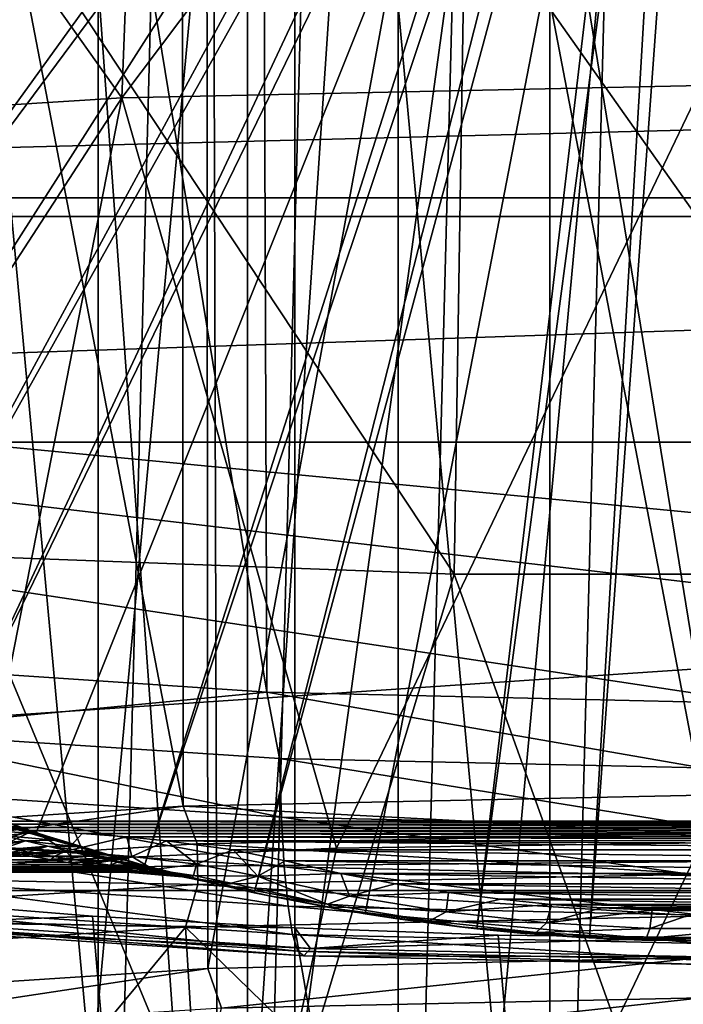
# Model space of a CAD drawing. Header units: metres. Extents: x -109 to 109, y -78 to 121.
# Tile 665 of 1056: x -3.05 to -0.08, y -41.26 to -36.85. Entities that reach past the tile are written whole.
import ezdxf

# ---------------------------------------------------------------- set-up
doc = ezdxf.new("R2010")
doc.units = ezdxf.units.M
doc.layers.add('solid_508554_SW0001', color=7, linetype='CONTINUOUS')

msp = doc.modelspace()

# ---------------------------------------------------------------- linework, layer by layer
at = {"layer": 'solid_508554_SW0001'}
for points in [[(-1.358928, -46.003155, -81.150002), (-1.358928, -20.145596, -81.150002), (-0.680315, -20.092188, -81.150002)], [(-0.680315, -46.056561, -81.150002), (-1.358928, -46.003155, -81.150002), (-0.680315, -20.092188, -81.150002)], [(-0.680315, -46.056561, -81.150002), (-0.680315, -20.092188, -81.150002), (0, -20.074373, -81.150002)], [(0, -46.074375, -81.150002), (-0.680315, -46.056561, -81.150002), (0, -20.074373, -81.150002)], [(-2.033545, -45.914337, -81.150002), (-2.033545, -20.234411, -81.150002), (-1.358928, -20.145596, -81.150002)], [(-1.358928, -46.003155, -81.150002), (-2.033545, -45.914337, -81.150002), (-1.358928, -20.145596, -81.150002)], [(-2.702876, -45.790287, -81.150002), (-2.702876, -20.358459, -81.150002), (-2.033545, -20.234411, -81.150002)], [(-2.033545, -45.914337, -81.150002), (-2.702876, -45.790287, -81.150002), (-2.033545, -20.234411, -81.150002)], [(-3.364592, -45.631424, -81.150002), (-3.364592, -20.517324, -81.150002), (-2.702876, -20.358459, -81.150002)], [(-2.702876, -45.790287, -81.150002), (-3.364592, -45.631424, -81.150002), (-2.702876, -20.358459, -81.150002)], [(-1.94756, -39.861008, -1.973082), (-1.992561, -27.660873, -9.594191), (-3.969077, -27.527006, -9.362324)], [(-3.879439, -39.730164, -1.746452), (-1.94756, -39.861008, -1.973082), (-3.969077, -27.527006, -9.362324)], [(0, -39.904739, -2.048829), (0, -27.705618, -9.671687), (-1.992561, -27.660873, -9.594191)], [(-1.94756, -39.861008, -1.973082), (0, -39.904739, -2.048829), (-1.992561, -27.660873, -9.594191)], [(-2.331927, -28.132143, 47.878933), (0, -40.321075, 54.888908), (0, -28.082615, 47.964722)], [(-2.331927, -28.132143, 47.878933), (-4.647057, -28.280375, 47.622189), (-2.321532, -40.370384, 54.803505)], [(-2.331927, -28.132143, 47.878933), (-2.321532, -40.370384, 54.803505), (0, -40.321075, 54.888908)], [(-4.647057, -28.280375, 47.622189), (-4.626338, -40.517956, 54.547905), (-2.321532, -40.370384, 54.803505)], [(-3.308108, -28.316706, -12.808928), (-2.162955, -44.168655, -3.046519), (-4.309449, -44.027363, -2.801788)], [(-3.308108, -28.316706, -12.808928), (-2.208876, -28.376604, -12.912677), (-2.162955, -44.168655, -3.046519)], [(-2.208876, -28.376604, -12.912677), (-1.10548, -28.41259, -12.975003), (-2.162955, -44.168655, -3.046519)], [(-1.10548, -28.41259, -12.975003), (0, -28.424593, -12.995792), (-2.162955, -44.168655, -3.046519)], [(0, -28.424593, -12.995792), (0, -44.215874, -3.128304), (-2.162955, -44.168655, -3.046519)], [(-2.211783, -41.097004, 52.919136), (-2.222234, -29.12657, 46.146065), (0, -29.078058, 46.230091)], [(0, -41.048721, 53.002766), (-2.211783, -41.097004, 52.919136), (0, -29.078058, 46.230091)], [(-4.406734, -41.241489, 52.66888), (-4.42756, -29.271738, 45.894627), (-2.222234, -29.12657, 46.146065)], [(-2.211783, -41.097004, 52.919136), (-4.406734, -41.241489, 52.66888), (-2.222234, -29.12657, 46.146065)], [(-1.822281, -51.402096, 6.96896), (0, -31.69422, 41.104), (0, -51.444218, 6.895998)], [(-1.822281, -31.736343, 41.03104), (0, -31.69422, 41.104), (-1.822281, -51.402096, 6.96896)], [(-1.822281, -31.736343, 41.03104), (-1.822281, -51.402096, 6.96896), (-3.629026, -51.276081, 7.187222)], [(-1.822281, -31.736343, 41.03104), (-3.629026, -51.276081, 7.187222), (-3.629026, -31.862358, 40.812778)], [(-1.822281, -31.782722, 41.057816), (0, -51.490597, 6.922775), (0, -31.740599, 41.130779)], [(-1.822281, -51.448475, 6.995737), (-1.822281, -31.782722, 41.057816), (-3.629026, -31.908737, 40.839554)], [(-1.822281, -51.448475, 6.995737), (0, -51.490597, 6.922775), (-1.822281, -31.782722, 41.057816)], [(-1.822281, -51.448475, 6.995737), (-3.629026, -31.908737, 40.839554), (-3.629026, -51.32246, 7.214)], [(-0.86683, -33.537704, -57.858181), (-7.617571, -36.845665, -62.099998), (-7.134816, -37.694374, -62.099998)], [(-0.817241, -33.620438, -57.858181), (-0.86683, -33.537704, -57.858181), (-7.134816, -37.694374, -62.099998)], [(-0.817241, -33.620438, -57.858181), (-7.134816, -37.694374, -62.099998), (-6.794067, -38.070576, -62.062389)], [(-0.759783, -33.69791, -57.858181), (-0.817241, -33.620438, -57.858181), (-6.794067, -38.070576, -62.062389)], [(-0.759783, -33.69791, -57.858181), (-6.794067, -38.070576, -62.062389), (-6.433651, -38.427704, -62.026413)], [(-0.759783, -33.69791, -57.858181), (-6.433651, -38.427704, -62.026413), (-6.05465, -38.764729, -61.992203)], [(-0.695007, -33.769382, -57.858181), (-0.759783, -33.69791, -57.858181), (-6.05465, -38.764729, -61.992203)], [(-2.596039, -37.199959, 104.986679), (-2.465905, -33.794315, 111.506149), (0.000008, -33.752323, 111.484314)], [(0.000004, -37.145351, 104.958282), (-2.596039, -37.199959, 104.986679), (0.000008, -33.752323, 111.484314)], [(-0.695007, -33.769382, -57.858181), (-6.05465, -38.764729, -61.992203), (-5.658079, -39.08078, -61.959896)], [(-0.695007, -33.769382, -57.858181), (-5.658079, -39.08078, -61.959896), (-5.24503, -39.374992, -61.929619)], [(-0.623537, -33.834156, -57.858181), (-0.695007, -33.769382, -57.858181), (-5.24503, -39.374992, -61.929619)], [(-2.596039, -37.199959, 104.986679), (-4.927678, -33.92025, 111.571701), (-2.465905, -33.794315, 111.506149)], [(-0.623537, -33.834156, -57.858181), (-5.24503, -39.374992, -61.929619), (-4.816976, -39.646347, -61.901516)], [(-0.546063, -33.891617, -57.858181), (-0.623537, -33.834156, -57.858181), (-4.816976, -39.646347, -61.901516)], [(-2.596039, -37.199959, 104.986679), (-5.186064, -37.36367, 105.071854), (-4.927678, -33.92025, 111.571701)], [(-0.546063, -33.891617, -57.858181), (-4.816976, -39.646347, -61.901516), (-4.375148, -39.894115, -61.875706)], [(-0.546063, -33.891617, -57.858181), (-4.375148, -39.894115, -61.875706), (-3.920656, -40.117702, -61.852291)], [(-0.46333, -33.941204, -57.858181), (-0.546063, -33.891617, -57.858181), (-3.920656, -40.117702, -61.852291)], [(-0.46333, -33.941204, -57.858181), (-3.920656, -40.117702, -61.852291), (-3.454978, -40.316406, -61.831375)], [(-0.376135, -33.982445, -57.858181), (-0.46333, -33.941204, -57.858181), (-3.454978, -40.316406, -61.831375)], [(-0.376135, -33.982445, -57.858181), (-3.454978, -40.316406, -61.831375), (-2.979558, -40.489655, -61.813065)], [(-0.376135, -33.982445, -57.858181), (-2.979558, -40.489655, -61.813065), (-2.495657, -40.637028, -61.797428)], [(-0.285317, -34.014938, -57.858181), (-0.376135, -33.982445, -57.858181), (-2.495657, -40.637028, -61.797428)], [(-0.285317, -34.014938, -57.858181), (-2.495657, -40.637028, -61.797428), (-2.004533, -40.758156, -61.784534)], [(-0.191752, -34.038376, -57.858181), (-0.285317, -34.014938, -57.858181), (-2.004533, -40.758156, -61.784534)], [(-0.191752, -34.038376, -57.858181), (-2.004533, -40.758156, -61.784534), (-1.507811, -40.852657, -61.774448)], [(-0.191752, -34.038376, -57.858181), (-1.507811, -40.852657, -61.774448), (-1.006867, -40.920296, -61.76722)], [(-0.09634, -34.052528, -57.858181), (-0.191752, -34.038376, -57.858181), (-1.006867, -40.920296, -61.76722)], [(-0.09634, -34.052528, -57.858181), (-1.006867, -40.920296, -61.76722), (-0.503071, -40.960903, -61.762871)], [(0, -34.057262, -57.858181), (-0.09634, -34.052528, -57.858181), (-0.503071, -40.960903, -61.762871)], [(0, -34.057262, -57.858181), (-0.503071, -40.960903, -61.762871), (0.002146, -40.974373, -61.761429)], [(-15.17187, -34.725609, -41.413059), (15.17187, -34.725609, -41.413059), (14.743219, -37.647823, -47.331551)], [(-14.743219, -37.647823, -47.331551), (-15.17187, -34.725609, -41.413059), (14.743219, -37.647823, -47.331551)], [(15.555162, -35.123459, -35.199306), (-15.555162, -35.123459, -35.199306), (-15.148985, -37.732166, -40.267826)], [(15.267782, -36.951855, -38.730343), (15.555162, -35.123459, -35.199306), (-15.148985, -37.732166, -40.267826)], [(-3.322284, -39.249992, 113.385315), (-1.108306, -39.332588, 113.432899), (-3.176825, -36.209187, 118.729919)], [(-1.108306, -39.332588, 113.432899), (-1.059466, -36.264233, 118.761635), (-3.176825, -36.209187, 118.729919)], [(-1.108306, -39.332588, 113.432899), (1.108308, -39.332588, 113.432899), (-1.059466, -36.264233, 118.761635)], [(1.108308, -39.332588, 113.432899), (1.05946, -36.264233, 118.761635), (-1.059466, -36.264233, 118.761635)], [(15.148953, -37.732372, -40.268234), (15.267782, -36.951855, -38.730343), (-15.148985, -37.732166, -40.267826)], [(-1.635842, -40.558823, 98.451164), (-2.596039, -37.199959, 104.986679), (0.000004, -37.145351, 104.958282)], [(0, -40.535076, 98.43882), (-1.635842, -40.558823, 98.451164), (0.000004, -37.145351, 104.958282)], [(-4.900442, -40.748657, 98.549866), (-5.186064, -37.36367, 105.071854), (-2.596039, -37.199959, 104.986679)], [(-3.269912, -40.630043, 98.488197), (-4.900442, -40.748657, 98.549866), (-2.596039, -37.199959, 104.986679)], [(-1.635842, -40.558823, 98.451164), (-3.269912, -40.630043, 98.488197), (-2.596039, -37.199959, 104.986679)], [(-14.743219, -37.647823, -47.331551), (9.069128, -40.438595, -53.264668), (3.769285, -40.438595, -53.264671)], [(-3.769297, -40.438595, -53.264671), (-14.743219, -37.647823, -47.331551), (3.769285, -40.438595, -53.264671)], [(-14.743219, -37.647823, -47.331551), (14.36897, -40.438622, -53.264729), (9.069128, -40.438595, -53.264668)], [(-14.743219, -37.647823, -47.331551), (14.743219, -37.647823, -47.331551), (14.36897, -40.438622, -53.264729)], [(15.148953, -37.732372, -40.268234), (-15.148985, -37.732166, -40.267826), (-14.998933, -38.741135, -42.284145)], [(14.998933, -38.741135, -42.284145), (15.148953, -37.732372, -40.268234), (-14.998933, -38.741135, -42.284145)], [(14.998933, -38.741135, -42.284145), (-14.998933, -38.741135, -42.284145), (-14.712831, -40.748386, -46.395153)], [(14.748604, -40.4907, -45.859692), (14.998933, -38.741135, -42.284145), (-14.712831, -40.748386, -46.395153)], [(-4.04395, -42.245338, 108.014519), (-2.024637, -42.372395, 108.087708), (-3.322284, -39.249992, 113.385315)], [(-2.024637, -42.372395, 108.087708), (-1.108306, -39.332588, 113.432899), (-3.322284, -39.249992, 113.385315)], [(-2.024637, -42.372395, 108.087708), (-0.000005, -42.414597, 108.112038), (-1.108306, -39.332588, 113.432899)], [(-0.000005, -42.414597, 108.112038), (1.108308, -39.332588, 113.432899), (-1.108306, -39.332588, 113.432899)], [(-3.765963, -40.034843, -1.547778), (-1.94756, -39.861008, -1.973082), (-3.879439, -39.730164, -1.746452)], [(-1.890174, -40.158321, -1.761644), (-1.94756, -39.861008, -1.973082), (-3.765963, -40.034843, -1.547778)], [(0, -40.199581, -1.833115), (0, -39.904739, -2.048829), (-1.94756, -39.861008, -1.973082)], [(-1.890174, -40.158321, -1.761644), (0, -40.199581, -1.833115), (-1.94756, -39.861008, -1.973082)], [(-3.765963, -40.034843, -1.547778), (-3.749839, -40.297745, -1.290401), (-1.882081, -40.420692, -1.503352)], [(-1.890174, -40.158321, -1.761644), (-3.765963, -40.034843, -1.547778), (-1.882081, -40.420692, -1.503352)], [(-1.890174, -40.158321, -1.761644), (-1.882081, -40.420692, -1.503352), (0, -40.461781, -1.574517)], [(-1.890174, -40.158321, -1.761644), (0, -40.461781, -1.574517), (0, -40.199581, -1.833115)], [(-3.749839, -40.297745, -1.290401), (-3.724799, -40.520203, -0.997987), (-1.869514, -40.64233, -1.209517)], [(-1.882081, -40.420692, -1.503352), (-3.749839, -40.297745, -1.290401), (-1.869514, -40.64233, -1.209517)], [(-2.990866, -40.485867, -55.721916), (-2.979558, -40.489655, -61.813065), (-3.454978, -40.316406, -61.831375)], [(-3.058778, -40.462788, -55.790833), (-2.990866, -40.485867, -55.721916), (-3.454978, -40.316406, -61.831375)], [(0, -40.49332, 54.972332), (0, -40.321075, 54.888908), (-2.321532, -40.370384, 54.803505)], [(-4.503436, -40.679901, 54.649162), (-2.321532, -40.370384, 54.803505), (-4.626338, -40.517956, 54.547905)], [(-2.259435, -40.540043, 54.891399), (-2.321532, -40.370384, 54.803505), (-4.503436, -40.679901, 54.649162)], [(-2.259435, -40.540043, 54.891399), (0, -40.49332, 54.972332), (-2.321532, -40.370384, 54.803505)], [(3.492866, -40.452068, -53.294033), (-3.769297, -40.438595, -53.264671), (3.769285, -40.438595, -53.264671)], [(3.492866, -40.452068, -53.294033), (-3.489695, -40.452232, -53.294388), (-3.769297, -40.438595, -53.264671)], [(3.492866, -40.452068, -53.294033), (3.236624, -40.465389, -53.323074), (-3.489695, -40.452232, -53.294388)], [(3.236624, -40.465389, -53.323074), (-3.230866, -40.465702, -53.323753), (-3.489695, -40.452232, -53.294388)], [(-1.882081, -40.420692, -1.503352), (-1.869514, -40.64233, -1.209517), (0, -40.683144, -1.280206)], [(-1.882081, -40.420692, -1.503352), (0, -40.683144, -1.280206), (0, -40.461781, -1.574517)], [(14.712807, -40.748566, -46.395531), (14.748604, -40.4907, -45.859692), (-14.712831, -40.748386, -46.395153)], [(-3.010242, -40.491611, -55.484089), (-3.118299, -40.459766, -55.546711), (-3.232195, -40.476807, -55.331104)], [(-3.010242, -40.491611, -55.484089), (-3.232195, -40.476807, -55.331104), (-3.129456, -40.502254, -55.27103)], [(3.236624, -40.465389, -53.323074), (2.999865, -40.478855, -53.352436), (-3.230866, -40.465702, -53.323753)], [(2.999865, -40.478855, -53.352436), (-2.992244, -40.479317, -53.353443), (-3.230866, -40.465702, -53.323753)], [(-3.212963, -40.543072, -53.52969), (-3.230866, -40.465702, -53.323753), (-2.992244, -40.479317, -53.353443)], [(-3.212963, -40.543072, -53.52969), (-2.992244, -40.479317, -53.353443), (-3.147934, -40.554337, -53.564342)], [(-2.847346, -40.57283, -53.604656), (-3.147934, -40.554337, -53.564342), (-2.992244, -40.479317, -53.353443)], [(-2.902896, -40.522743, -55.418144), (-3.010242, -40.491611, -55.484089), (-3.129456, -40.502254, -55.27103)], [(-3.118299, -40.459766, -55.546711), (-2.926677, -40.507153, -55.654881), (-2.990866, -40.485867, -55.721916)], [(-3.010242, -40.491611, -55.484089), (-2.926677, -40.507153, -55.654881), (-3.118299, -40.459766, -55.546711)], [(-3.118299, -40.459766, -55.546711), (-2.990866, -40.485867, -55.721916), (-3.058778, -40.462788, -55.790833)], [(-3.010242, -40.491611, -55.484089), (-2.866375, -40.526688, -55.589787), (-2.926677, -40.507153, -55.654881)], [(-2.902896, -40.522743, -55.418144), (-2.866375, -40.526688, -55.589787), (-3.010242, -40.491611, -55.484089)], [(2.999865, -40.478855, -53.352436), (2.782011, -40.492889, -53.383053), (-2.992244, -40.479317, -53.353443)], [(2.782011, -40.492889, -53.383053), (-2.773446, -40.493511, -53.384403), (-2.992244, -40.479317, -53.353443)], [(-2.847346, -40.57283, -53.604656), (-2.992244, -40.479317, -53.353443), (-2.773446, -40.493511, -53.384403)], [(-2.990866, -40.485867, -55.721916), (-2.926677, -40.507153, -55.654881), (-2.979558, -40.489655, -61.813065)], [(-2.536571, -40.625664, -55.180183), (-2.495657, -40.637028, -61.797428), (-2.979558, -40.489655, -61.813065)], [(-2.594328, -40.609276, -55.261166), (-2.536571, -40.625664, -55.180183), (-2.979558, -40.489655, -61.813065)], [(-2.658913, -40.590481, -55.345966), (-2.594328, -40.609276, -55.261166), (-2.979558, -40.489655, -61.813065)], [(-2.730598, -40.569031, -55.434364), (-2.658913, -40.590481, -55.345966), (-2.979558, -40.489655, -61.813065)], [(-2.809551, -40.544682, -55.526405), (-2.730598, -40.569031, -55.434364), (-2.979558, -40.489655, -61.813065)], [(-2.866375, -40.526688, -55.589787), (-2.809551, -40.544682, -55.526405), (-2.979558, -40.489655, -61.813065)], [(-2.926677, -40.507153, -55.654881), (-2.866375, -40.526688, -55.589787), (-2.979558, -40.489655, -61.813065)], [(-2.847346, -40.57283, -53.604656), (-2.773446, -40.493511, -53.384403), (-2.574456, -40.508858, -53.417885)], [(2.782011, -40.492889, -53.383053), (2.583621, -40.50808, -53.416187), (-2.773446, -40.493511, -53.384403)], [(2.583621, -40.50808, -53.416187), (-2.574456, -40.508858, -53.417885), (-2.773446, -40.493511, -53.384403)], [(-2.259435, -40.540043, 54.891399), (0, -40.675152, 55.033241), (0, -40.49332, 54.972332)], [(-2.259435, -40.540043, 54.891399), (-4.503436, -40.679901, 54.649162), (-2.256283, -40.721813, 54.952423)], [(-3.724799, -40.520203, -0.997987), (-3.691386, -40.697392, -0.676881), (-1.852743, -40.81842, -0.886513)], [(-1.869514, -40.64233, -1.209517), (-3.724799, -40.520203, -0.997987), (-1.852743, -40.81842, -0.886513)], [(-3.129456, -40.502254, -55.27103), (-3.263916, -40.546288, -55.072941), (-3.028077, -40.526852, -55.208321)], [(-3.028077, -40.526852, -55.208321), (-3.263916, -40.546288, -55.072941), (-3.205529, -40.557629, -55.036751)], [(-3.028077, -40.526852, -55.208321), (-3.205529, -40.557629, -55.036751), (-3.150243, -40.568161, -55.001289)], [(-3.028077, -40.526852, -55.208321), (-3.150243, -40.568161, -55.001289), (-2.928392, -40.550571, -55.142532)], [(-2.902896, -40.522743, -55.418144), (-3.129456, -40.502254, -55.27103), (-3.028077, -40.526852, -55.208321)], [(-2.796468, -40.553154, -55.348259), (-2.902896, -40.522743, -55.418144), (-3.028077, -40.526852, -55.208321)], [(-2.796468, -40.553154, -55.348259), (-3.028077, -40.526852, -55.208321), (-2.928392, -40.550571, -55.142532)], [(-2.953944, -46.717266, 86.750404), (-1.635842, -40.558823, 98.451164), (0, -40.535076, 98.43882)], [(-0.000004, -46.634499, 86.707344), (-2.953944, -46.717266, 86.750404), (0, -40.535076, 98.43882)], [(-2.902896, -40.522743, -55.418144), (-2.730598, -40.569031, -55.434364), (-2.809551, -40.544682, -55.526405)], [(-2.796468, -40.553154, -55.348259), (-2.730598, -40.569031, -55.434364), (-2.902896, -40.522743, -55.418144)], [(-2.902896, -40.522743, -55.418144), (-2.809551, -40.544682, -55.526405), (-2.866375, -40.526688, -55.589787)], [(-2.847346, -40.57283, -53.604656), (-2.574456, -40.508858, -53.417885), (-2.551405, -40.59621, -53.655762)], [(2.583621, -40.50808, -53.416187), (2.405159, -40.525043, -53.453209), (-2.574456, -40.508858, -53.417885)], [(2.405159, -40.525043, -53.453209), (-2.396049, -40.526016, -53.45533), (-2.574456, -40.508858, -53.417885)], [(-2.551405, -40.59621, -53.655762), (-2.574456, -40.508858, -53.417885), (-2.396049, -40.526016, -53.45533)], [(-2.551405, -40.59621, -53.655762), (-2.396049, -40.526016, -53.45533), (-2.262801, -40.630646, -53.731083)], [(2.405159, -40.525043, -53.453209), (2.246099, -40.544262, -53.495167), (-2.396049, -40.526016, -53.45533)], [(2.10481, -40.565857, -53.542328), (-2.098857, -40.566868, -53.544533), (-2.396049, -40.526016, -53.45533)], [(-2.262801, -40.630646, -53.731083), (-2.396049, -40.526016, -53.45533), (-2.098857, -40.566868, -53.544533)], [(2.246099, -40.544262, -53.495167), (2.10481, -40.565857, -53.542328), (-2.396049, -40.526016, -53.45533)], [(-2.259435, -40.540043, 54.891399), (-2.256283, -40.721813, 54.952423), (0, -40.675152, 55.033241)], [(-2.913389, -40.611034, -53.784081), (-14.368971, -40.612186, -53.789501), (-14.368971, -40.567005, -53.609394)], [(-2.997761, -40.596176, -53.718941), (-2.913389, -40.611034, -53.784081), (-14.368971, -40.567005, -53.609394)], [(-3.044157, -40.587811, -53.68541), (-2.997761, -40.596176, -53.718941), (-14.368971, -40.567005, -53.609394)], [(-3.093466, -40.57877, -53.651215), (-3.044157, -40.587811, -53.68541), (-14.368971, -40.567005, -53.609394)], [(-3.048846, -40.58696, -54.932568), (-3.098079, -40.577919, -54.966587), (-14.368971, -40.633347, -54.712555)], [(-3.002527, -40.595325, -54.899239), (-3.048846, -40.58696, -54.932568), (-14.368971, -40.633347, -54.712555)], [(-2.953944, -46.717266, 86.750404), (-3.269912, -40.630043, 98.488197), (-1.635842, -40.558823, 98.451164)], [(-2.928392, -40.550571, -55.142532), (-3.150243, -40.568161, -55.001289), (-3.098079, -40.577919, -54.966587)], [(-2.847346, -40.57283, -53.604656), (-3.09963, -40.562588, -53.590809), (-3.147934, -40.554337, -53.564342)], [(-3.09963, -40.562588, -53.590809), (-2.995568, -40.580013, -53.650169), (-3.093466, -40.57877, -53.651215)], [(-2.847346, -40.57283, -53.604656), (-2.995568, -40.580013, -53.650169), (-3.09963, -40.562588, -53.590809)], [(-2.928392, -40.550571, -55.142532), (-3.098079, -40.577919, -54.966587), (-3.048846, -40.58696, -54.932568)], [(-2.995568, -40.580013, -53.650169), (-3.044157, -40.587811, -53.68541), (-3.093466, -40.57877, -53.651215)], [(-2.928392, -40.550571, -55.142532), (-3.048846, -40.58696, -54.932568), (-2.830891, -40.573357, -55.073055)], [(-2.830891, -40.573357, -55.073055), (-3.048846, -40.58696, -54.932568), (-3.002527, -40.595325, -54.899239)], [(-2.995568, -40.580013, -53.650169), (-2.997761, -40.596176, -53.718941), (-3.044157, -40.587811, -53.68541)], [(-2.830891, -40.573357, -55.073055), (-3.002527, -40.595325, -54.899239), (-2.736226, -40.595123, -54.999134)], [(-2.995568, -40.580013, -53.650169), (-2.900375, -40.595558, -53.707848), (-2.997761, -40.596176, -53.718941)], [(-2.847346, -40.57283, -53.604656), (-2.900375, -40.595558, -53.707848), (-2.995568, -40.580013, -53.650169)], [(-2.691279, -40.582806, -55.273582), (-2.928392, -40.550571, -55.142532), (-2.830891, -40.573357, -55.073055)], [(-2.691279, -40.582806, -55.273582), (-2.796468, -40.553154, -55.348259), (-2.928392, -40.550571, -55.142532)], [(-2.847346, -40.57283, -53.604656), (-2.813396, -40.609432, -53.763977), (-2.900375, -40.595558, -53.707848)], [(-2.847346, -40.57283, -53.604656), (-2.551405, -40.59621, -53.655762), (-2.813396, -40.609432, -53.763977)], [(-2.587774, -40.611629, -55.193035), (-2.830891, -40.573357, -55.073055), (-2.736226, -40.595123, -54.999134)], [(-2.587774, -40.611629, -55.193035), (-2.691279, -40.582806, -55.273582), (-2.830891, -40.573357, -55.073055)], [(-2.796468, -40.553154, -55.348259), (-2.658913, -40.590481, -55.345966), (-2.730598, -40.569031, -55.434364)], [(-2.691279, -40.582806, -55.273582), (-2.658913, -40.590481, -55.345966), (-2.796468, -40.553154, -55.348259)], [(-2.691279, -40.582806, -55.273582), (-2.594328, -40.609276, -55.261166), (-2.658913, -40.590481, -55.345966)], [(-2.587774, -40.611629, -55.193035), (-2.594328, -40.609276, -55.261166), (-2.691279, -40.582806, -55.273582)], [(-2.262801, -40.630646, -53.731083), (-2.098857, -40.566868, -53.544533), (-1.98737, -40.684227, -53.848381)], [(2.10481, -40.565857, -53.542328), (1.865073, -40.615139, -53.650017), (-2.098857, -40.566868, -53.544533)], [(1.865073, -40.615139, -53.650017), (-1.865147, -40.615128, -53.649998), (-2.098857, -40.566868, -53.544533)], [(-1.98737, -40.684227, -53.848381), (-2.098857, -40.566868, -53.544533), (-1.865147, -40.615128, -53.649998)], [(-2.918203, -40.610195, -54.834488), (-3.002527, -40.595325, -54.899239), (-14.368971, -40.633347, -54.712555)], [(-2.844528, -40.622818, -54.772133), (-2.918203, -40.610195, -54.834488), (-14.368971, -40.633347, -54.712555)], [(-2.913389, -40.611034, -53.784081), (-2.839742, -40.623627, -53.846825), (-14.368971, -40.612186, -53.789501)], [(-2.722581, -40.642948, -53.965683), (-14.368971, -40.643875, -53.972469), (-14.368971, -40.612186, -53.789501)], [(-2.776303, -40.634197, -53.90733), (-2.722581, -40.642948, -53.965683), (-14.368971, -40.612186, -53.789501)], [(-2.839742, -40.623627, -53.846825), (-2.776303, -40.634197, -53.90733), (-14.368971, -40.612186, -53.789501)], [(-2.780975, -40.633427, -54.712063), (-2.844528, -40.622818, -54.772133), (-14.368971, -40.633347, -54.712555)], [(-2.953944, -46.717266, 86.750404), (-5.895992, -46.964874, 86.879326), (-3.269912, -40.630043, 98.488197)], [(-2.736226, -40.595123, -54.999134), (-3.002527, -40.595325, -54.899239), (-2.918203, -40.610195, -54.834488)], [(-2.900375, -40.595558, -53.707848), (-2.913389, -40.611034, -53.784081), (-2.997761, -40.596176, -53.718941)], [(-2.736226, -40.595123, -54.999134), (-2.918203, -40.610195, -54.834488), (-2.64537, -40.615726, -54.919762)], [(-2.64537, -40.615726, -54.919762), (-2.918203, -40.610195, -54.834488), (-2.844528, -40.622818, -54.772133)], [(-2.900375, -40.595558, -53.707848), (-2.813396, -40.609432, -53.763977), (-2.913389, -40.611034, -53.784081)], [(-2.813396, -40.609432, -53.763977), (-2.839742, -40.623627, -53.846825), (-2.913389, -40.611034, -53.784081)], [(-2.64537, -40.615726, -54.919762), (-2.844528, -40.622818, -54.772133), (-2.780975, -40.633427, -54.712063)], [(-2.813396, -40.609432, -53.763977), (-2.709527, -40.625607, -53.836285), (-2.839742, -40.623627, -53.846825)], [(-2.709527, -40.625607, -53.836285), (-2.776303, -40.634197, -53.90733), (-2.839742, -40.623627, -53.846825)], [(-2.551405, -40.59621, -53.655762), (-2.709527, -40.625607, -53.836285), (-2.813396, -40.609432, -53.763977)], [(-2.64537, -40.615726, -54.919762), (-2.780975, -40.633427, -54.712063), (-2.55978, -40.634926, -54.833691)], [(-2.709527, -40.625607, -53.836285), (-2.649351, -40.634796, -53.881214), (-2.776303, -40.634197, -53.90733)], [(-2.736226, -40.595123, -54.999134), (-2.64537, -40.615726, -54.919762), (-2.48542, -40.639839, -55.103096)], [(-2.587774, -40.611629, -55.193035), (-2.736226, -40.595123, -54.999134), (-2.48542, -40.639839, -55.103096)], [(-2.551405, -40.59621, -53.655762), (-2.649351, -40.634796, -53.881214), (-2.709527, -40.625607, -53.836285)], [(-2.551405, -40.59621, -53.655762), (-2.456633, -40.654488, -53.924023), (-2.649351, -40.634796, -53.881214)], [(-2.64537, -40.615726, -54.919762), (-2.440638, -40.652, -55.030132), (-2.48542, -40.639839, -55.103096)], [(-2.64537, -40.615726, -54.919762), (-2.55978, -40.634926, -54.833691), (-2.440638, -40.652, -55.030132)], [(-2.587774, -40.611629, -55.193035), (-2.536571, -40.625664, -55.180183), (-2.594328, -40.609276, -55.261166)], [(-2.587774, -40.611629, -55.193035), (-2.48542, -40.639839, -55.103096), (-2.536571, -40.625664, -55.180183)], [(-2.551405, -40.59621, -53.655762), (-2.262801, -40.630646, -53.731083), (-2.456633, -40.654488, -53.924023)], [(-2.536571, -40.625664, -55.180183), (-2.48542, -40.639839, -55.103096), (-2.495657, -40.637028, -61.797428)], [(-2.262801, -40.630646, -53.731083), (-2.275835, -40.680714, -53.981541), (-2.456633, -40.654488, -53.924023)], [(-2.262801, -40.630646, -53.731083), (-1.98737, -40.684227, -53.848381), (-2.275835, -40.680714, -53.981541)], [(-1.98737, -40.684227, -53.848381), (-1.865147, -40.615128, -53.649998), (-1.616002, -40.671638, -53.773605)], [(1.616091, -40.671619, -53.773563), (-1.616002, -40.671638, -53.773605), (-1.865147, -40.615128, -53.649998)], [(1.865073, -40.615139, -53.650017), (1.616091, -40.671619, -53.773563), (-1.865147, -40.615128, -53.649998)], [(-2.780975, -40.633427, -54.712063), (-14.368971, -40.633347, -54.712555), (-14.368971, -40.634125, -54.70779)], [(-2.727059, -40.642227, -54.654202), (-2.780975, -40.633427, -54.712063), (-14.368971, -40.634125, -54.70779)], [(-2.727059, -40.642227, -54.654202), (-14.368971, -40.634125, -54.70779), (-14.368971, -40.666153, -54.342911)], [(-2.682343, -40.649387, -54.598553), (-2.727059, -40.642227, -54.654202), (-14.368971, -40.666153, -54.342911)], [(-2.722581, -40.642948, -53.965683), (-2.678177, -40.650047, -54.021812), (-14.368971, -40.643875, -53.972469)], [(-2.572745, -40.666405, -54.310078), (-14.368971, -40.666191, -54.340107), (-14.368971, -40.643875, -53.972469)], [(-2.574939, -40.666069, -54.266426), (-2.572745, -40.666405, -54.310078), (-14.368971, -40.643875, -53.972469)], [(-2.582326, -40.664944, -54.221889), (-2.574939, -40.666069, -54.266426), (-14.368971, -40.643875, -53.972469)], [(-2.595514, -40.66293, -54.175583), (-2.582326, -40.664944, -54.221889), (-14.368971, -40.643875, -53.972469)], [(-2.615331, -40.659885, -54.1269), (-2.595514, -40.66293, -54.175583), (-14.368971, -40.643875, -53.972469)], [(-2.642622, -40.65564, -54.075596), (-2.615331, -40.659885, -54.1269), (-14.368971, -40.643875, -53.972469)], [(-2.678177, -40.650047, -54.021812), (-2.642622, -40.65564, -54.075596), (-14.368971, -40.643875, -53.972469)], [(-2.646294, -40.655067, -54.545177), (-2.682343, -40.649387, -54.598553), (-14.368971, -40.666153, -54.342911)], [(-2.618305, -40.65942, -54.494076), (-2.646294, -40.655067, -54.545177), (-14.368971, -40.666153, -54.342911)], [(-2.597707, -40.662598, -54.445267), (-2.618305, -40.65942, -54.494076), (-14.368971, -40.666153, -54.342911)], [(-2.583698, -40.664738, -54.398674), (-2.597707, -40.662598, -54.445267), (-14.368971, -40.666153, -54.342911)], [(-2.57557, -40.665974, -54.353848), (-2.583698, -40.664738, -54.398674), (-14.368971, -40.666153, -54.342911)], [(-2.57557, -40.665974, -54.353848), (-14.368971, -40.666153, -54.342911), (-14.368971, -40.666191, -54.340107)], [(-2.572745, -40.666405, -54.310078), (-2.57557, -40.665974, -54.353848), (-14.368971, -40.666191, -54.340107)], [(-2.55978, -40.634926, -54.833691), (-2.780975, -40.633427, -54.712063), (-2.727059, -40.642227, -54.654202)], [(-2.618521, -40.639469, -53.905235), (-2.722581, -40.642948, -53.965683), (-2.776303, -40.634197, -53.90733)], [(-2.649351, -40.634796, -53.881214), (-2.618521, -40.639469, -53.905235), (-2.776303, -40.634197, -53.90733)], [(-2.55978, -40.634926, -54.833691), (-2.727059, -40.642227, -54.654202), (-2.481607, -40.652321, -54.739449)], [(-2.481607, -40.652321, -54.739449), (-2.727059, -40.642227, -54.654202), (-2.682343, -40.649387, -54.598553)], [(-2.618521, -40.639469, -53.905235), (-2.539202, -40.651432, -53.970081), (-2.722581, -40.642948, -53.965683)], [(-2.539202, -40.651432, -53.970081), (-2.678177, -40.650047, -54.021812), (-2.722581, -40.642948, -53.965683)], [(-2.414166, -40.667255, -54.63559), (-2.682343, -40.649387, -54.598553), (-2.646294, -40.655067, -54.545177)], [(-2.481607, -40.652321, -54.739449), (-2.682343, -40.649387, -54.598553), (-2.414166, -40.667255, -54.63559)], [(-2.539202, -40.651432, -53.970081), (-2.642622, -40.65564, -54.075596), (-2.678177, -40.650047, -54.021812)], [(-2.456633, -40.654488, -53.924023), (-2.618521, -40.639469, -53.905235), (-2.649351, -40.634796, -53.881214)], [(-2.414166, -40.667255, -54.63559), (-2.646294, -40.655067, -54.545177), (-2.618305, -40.65942, -54.494076)], [(-2.539202, -40.651432, -53.970081), (-2.438949, -40.666817, -54.058487), (-2.642622, -40.65564, -54.075596)], [(-2.438949, -40.666817, -54.058487), (-2.615331, -40.659885, -54.1269), (-2.642622, -40.65564, -54.075596)], [(-2.456633, -40.654488, -53.924023), (-2.539202, -40.651432, -53.970081), (-2.618521, -40.639469, -53.905235)], [(-2.36211, -40.678761, -54.521446), (-2.618305, -40.65942, -54.494076), (-2.597707, -40.662598, -54.445267)], [(-2.414166, -40.667255, -54.63559), (-2.618305, -40.65942, -54.494076), (-2.36211, -40.678761, -54.521446)], [(-2.355434, -40.680656, -54.136654), (-2.595514, -40.66293, -54.175583), (-2.615331, -40.659885, -54.1269)], [(-2.438949, -40.666817, -54.058487), (-2.355434, -40.680656, -54.136654), (-2.615331, -40.659885, -54.1269)], [(-2.36211, -40.678761, -54.521446), (-2.597707, -40.662598, -54.445267), (-2.583698, -40.664738, -54.398674)], [(-2.345832, -40.682362, -54.14584), (-2.582326, -40.664944, -54.221889), (-2.595514, -40.66293, -54.175583)], [(-2.355434, -40.680656, -54.136654), (-2.345832, -40.682362, -54.14584), (-2.595514, -40.66293, -54.175583)], [(-2.330914, -40.685646, -54.398308), (-2.583698, -40.664738, -54.398674), (-2.57557, -40.665974, -54.353848)], [(-2.36211, -40.678761, -54.521446), (-2.583698, -40.664738, -54.398674), (-2.330914, -40.685646, -54.398308)], [(-2.325274, -40.686905, -54.270607), (-2.574939, -40.666069, -54.266426), (-2.582326, -40.664944, -54.221889)], [(-2.325274, -40.686905, -54.270607), (-2.582326, -40.664944, -54.221889), (-2.345832, -40.682362, -54.14584)], [(-2.330914, -40.685646, -54.398308), (-2.57557, -40.665974, -54.353848), (-2.572745, -40.666405, -54.310078)], [(-2.325274, -40.686905, -54.270607), (-2.572745, -40.666405, -54.310078), (-2.574939, -40.666069, -54.266426)], [(-2.330914, -40.685646, -54.398308), (-2.572745, -40.666405, -54.310078), (-2.325274, -40.686905, -54.270607)], [(-2.55978, -40.634926, -54.833691), (-2.367373, -40.671383, -54.894817), (-2.401396, -40.66246, -54.960785)], [(-2.55978, -40.634926, -54.833691), (-2.481607, -40.652321, -54.739449), (-2.367373, -40.671383, -54.894817)], [(-2.55978, -40.634926, -54.833691), (-2.401396, -40.66246, -54.960785), (-2.440638, -40.652, -55.030132)], [(-2.456633, -40.654488, -53.924023), (-2.438949, -40.666817, -54.058487), (-2.539202, -40.651432, -53.970081)], [(-2.222541, -40.707848, -54.400719), (-2.004533, -40.758156, -61.784534), (-2.495657, -40.637028, -61.797428)], [(-2.239719, -40.703648, -54.525429), (-2.222541, -40.707848, -54.400719), (-2.495657, -40.637028, -61.797428)], [(-2.269648, -40.696255, -54.648048), (-2.239719, -40.703648, -54.525429), (-2.495657, -40.637028, -61.797428)], [(-2.311702, -40.685688, -54.769489), (-2.269648, -40.696255, -54.648048), (-2.495657, -40.637028, -61.797428)], [(-2.367373, -40.671383, -54.894817), (-2.311702, -40.685688, -54.769489), (-2.495657, -40.637028, -61.797428)], [(-2.401396, -40.66246, -54.960785), (-2.367373, -40.671383, -54.894817), (-2.495657, -40.637028, -61.797428)], [(-2.440638, -40.652, -55.030132), (-2.401396, -40.66246, -54.960785), (-2.495657, -40.637028, -61.797428)], [(-2.48542, -40.639839, -55.103096), (-2.440638, -40.652, -55.030132), (-2.495657, -40.637028, -61.797428)], [(-2.481607, -40.652321, -54.739449), (-2.311702, -40.685688, -54.769489), (-2.367373, -40.671383, -54.894817)], [(-2.481607, -40.652321, -54.739449), (-2.414166, -40.667255, -54.63559), (-2.311702, -40.685688, -54.769489)], [(-2.456633, -40.654488, -53.924023), (-2.275835, -40.680714, -53.981541), (-2.438949, -40.666817, -54.058487)], [(-2.275835, -40.680714, -53.981541), (-2.355434, -40.680656, -54.136654), (-2.438949, -40.666817, -54.058487)], [(-2.414166, -40.667255, -54.63559), (-2.269648, -40.696255, -54.648048), (-2.311702, -40.685688, -54.769489)], [(-2.414166, -40.667255, -54.63559), (-2.36211, -40.678761, -54.521446), (-2.269648, -40.696255, -54.648048)], [(-2.256283, -40.721813, 54.952423), (0, -40.863079, 55.070431), (0, -40.675152, 55.033241)], [(-1.98737, -40.684227, -53.848381), (-1.616002, -40.671638, -53.773605), (-1.576828, -40.773304, -54.043606)], [(-1.869514, -40.64233, -1.209517), (-1.852743, -40.81842, -0.886513), (0, -40.858868, -0.956568)], [(-1.869514, -40.64233, -1.209517), (0, -40.858868, -0.956568), (0, -40.683144, -1.280206)], [(1.616091, -40.671619, -53.773563), (1.372927, -40.718674, -53.876591), (-1.616002, -40.671638, -53.773605)], [(1.372927, -40.718674, -53.876591), (-1.372724, -40.718712, -53.876671), (-1.616002, -40.671638, -53.773605)], [(-1.576828, -40.773304, -54.043606), (-1.616002, -40.671638, -53.773605), (-1.372724, -40.718712, -53.876671)], [(-4.503436, -40.679901, 54.649162), (-4.497154, -40.861473, 54.710522), (-2.256283, -40.721813, 54.952423)], [(-3.691386, -40.697392, -0.676881), (-3.650326, -40.825462, -0.334051), (-1.832135, -40.945145, -0.541351)], [(-1.852743, -40.81842, -0.886513), (-3.691386, -40.697392, -0.676881), (-1.832135, -40.945145, -0.541351)], [(-2.36211, -40.678761, -54.521446), (-2.239719, -40.703648, -54.525429), (-2.269648, -40.696255, -54.648048)], [(-2.36211, -40.678761, -54.521446), (-2.330914, -40.685646, -54.398308), (-2.239719, -40.703648, -54.525429)], [(-2.275835, -40.680714, -53.981541), (-2.345832, -40.682362, -54.14584), (-2.355434, -40.680656, -54.136654)], [(-2.275835, -40.680714, -53.981541), (-2.283432, -40.694321, -54.206951), (-2.345832, -40.682362, -54.14584)], [(-2.325274, -40.686905, -54.270607), (-2.345832, -40.682362, -54.14584), (-2.283432, -40.694321, -54.206951)], [(-2.330914, -40.685646, -54.398308), (-2.222541, -40.707848, -54.400719), (-2.239719, -40.703648, -54.525429)], [(-2.330914, -40.685646, -54.398308), (-2.325274, -40.686905, -54.270607), (-2.222541, -40.707848, -54.400719)], [(-2.325274, -40.686905, -54.270607), (-2.219295, -40.708637, -54.273899), (-2.222541, -40.707848, -54.400719)], [(-2.325274, -40.686905, -54.270607), (-2.283432, -40.694321, -54.206951), (-2.219295, -40.708637, -54.273899)], [(-2.275835, -40.680714, -53.981541), (-2.106582, -40.715725, -54.058384), (-2.283432, -40.694321, -54.206951)], [(-2.106582, -40.715725, -54.058384), (-2.219295, -40.708637, -54.273899), (-2.283432, -40.694321, -54.206951)], [(-2.275835, -40.680714, -53.981541), (-1.98737, -40.684227, -53.848381), (-2.106582, -40.715725, -54.058384)], [(-2.222541, -40.707848, -54.400719), (-2.219295, -40.708637, -54.273899), (-2.004533, -40.758156, -61.784534)], [(-2.219295, -40.708637, -54.273899), (-1.929469, -40.77422, -54.394444), (-2.004533, -40.758156, -61.784534)], [(-1.675212, -40.80917, -54.26347), (-1.929469, -40.77422, -54.394444), (-2.219295, -40.708637, -54.273899)], [(-2.106582, -40.715725, -54.058384), (-1.675212, -40.80917, -54.26347), (-2.219295, -40.708637, -54.273899)], [(-1.98737, -40.684227, -53.848381), (-1.675212, -40.80917, -54.26347), (-2.106582, -40.715725, -54.058384)], [(-1.98737, -40.684227, -53.848381), (-1.576828, -40.773304, -54.043606), (-1.675212, -40.80917, -54.26347)], [(-1.576828, -40.773304, -54.043606), (-1.372724, -40.718712, -53.876671), (-1.134989, -40.757099, -53.960785)], [(1.372927, -40.718674, -53.876591), (1.13526, -40.757061, -53.960701), (-1.372724, -40.718712, -53.876671)], [(1.13526, -40.757061, -53.960701), (-1.134989, -40.757099, -53.960785), (-1.372724, -40.718712, -53.876671)], [(14.712807, -40.748566, -46.395531), (-14.712831, -40.748386, -46.395153), (-14.516794, -42.200077, -49.456135)], [(14.516794, -42.200077, -49.456135), (14.712807, -40.748566, -46.395531), (-14.516794, -42.200077, -49.456135)], [(-2.256283, -40.721813, 54.952423), (-4.497154, -40.861473, 54.710522), (-2.31188, -40.912182, 54.985382)], [(-2.256283, -40.721813, 54.952423), (-2.31188, -40.912182, 54.985382), (0, -40.863079, 55.070431)], [(-1.644106, -40.829475, -54.496128), (-1.507811, -40.852657, -61.774448), (-2.004533, -40.758156, -61.784534)], [(-1.929469, -40.77422, -54.394444), (-1.644106, -40.829475, -54.496128), (-2.004533, -40.758156, -61.784534)], [(-1.576828, -40.773304, -54.043606), (-1.134989, -40.757099, -53.960785), (-1.144974, -40.843994, -54.198734)], [(-1.144974, -40.843994, -54.198734), (-1.134989, -40.757099, -53.960785), (-0.902175, -40.787506, -54.027458)], [(1.13526, -40.757061, -53.960701), (0.902454, -40.787476, -54.027386), (-1.134989, -40.757099, -53.960785)], [(0.902454, -40.787476, -54.027386), (-0.902175, -40.787506, -54.027458), (-1.134989, -40.757099, -53.960785)], [(-3.490879, -40.892849, 0.749012), (-3.62909, -40.790066, 1.133133), (-2.728571, -40.863514, 1.005916)], [(-1.822281, -51.402096, 6.96896), (-2.728571, -40.863514, 1.005916), (-3.62909, -40.790066, 1.133133)], [(-3.629026, -51.276081, 7.187222), (-1.822281, -51.402096, 6.96896), (-3.62909, -40.790066, 1.133133)], [(-1.675212, -40.80917, -54.26347), (-1.644106, -40.829475, -54.496128), (-1.929469, -40.77422, -54.394444)], [(-1.576828, -40.773304, -54.043606), (-1.144974, -40.843994, -54.198734), (-1.675212, -40.80917, -54.26347)], [(-1.675212, -40.80917, -54.26347), (-1.218872, -40.883743, -54.427353), (-1.644106, -40.829475, -54.496128)], [(-1.144974, -40.843994, -54.198734), (-1.218872, -40.883743, -54.427353), (-1.675212, -40.80917, -54.26347)], [(-1.144974, -40.843994, -54.198734), (-0.902175, -40.787506, -54.027458), (-0.673285, -40.810551, -54.078003)], [(0.902454, -40.787476, -54.027386), (0.673551, -40.810528, -54.077957), (-0.902175, -40.787506, -54.027458)], [(0.673551, -40.810528, -54.077957), (-0.673285, -40.810551, -54.078003), (-0.902175, -40.787506, -54.027458)], [(-3.650326, -40.825462, -0.334051), (-3.602509, -40.901634, 0.023064), (-1.808135, -41.019753, -0.18152)], [(-1.832135, -40.945145, -0.541351), (-3.650326, -40.825462, -0.334051), (-1.808135, -41.019753, -0.18152)], [(-1.852743, -40.81842, -0.886513), (-1.832135, -40.945145, -0.541351), (0, -40.985142, -0.610627)], [(-1.852743, -40.81842, -0.886513), (0, -40.985142, -0.610627), (0, -40.858868, -0.956568)], [(-1.644106, -40.829475, -54.496128), (-1.363018, -40.875031, -54.580025), (-1.507811, -40.852657, -61.774448)], [(-1.218872, -40.883743, -54.427353), (-1.363018, -40.875031, -54.580025), (-1.644106, -40.829475, -54.496128)], [(-1.085786, -40.911453, -54.647152), (-1.006867, -40.920296, -61.76722), (-1.507811, -40.852657, -61.774448)], [(-1.363018, -40.875031, -54.580025), (-1.085786, -40.911453, -54.647152), (-1.507811, -40.852657, -61.774448)], [(-1.144974, -40.843994, -54.198734), (-0.695174, -40.893303, -54.307072), (-1.218872, -40.883743, -54.427353)], [(-1.144974, -40.843994, -54.198734), (-0.673285, -40.810551, -54.078003), (-0.695174, -40.893303, -54.307072)], [(-0.695174, -40.893303, -54.307072), (-0.673285, -40.810551, -54.078003), (-0.447228, -40.826694, -54.113438)], [(-0.695174, -40.893303, -54.307072), (-0.447228, -40.826694, -54.113438), (-0.223057, -40.836258, -54.134422)], [(-0.695174, -40.893303, -54.307072), (-0.223057, -40.836258, -54.134422), (-0.233208, -40.918705, -54.362911)], [(0.673551, -40.810528, -54.077957), (0.447493, -40.826679, -54.1134), (-0.673285, -40.810551, -54.078003)], [(0.447493, -40.826679, -54.1134), (-0.447228, -40.826694, -54.113438), (-0.673285, -40.810551, -54.078003)], [(0.447493, -40.826679, -54.1134), (0.223335, -40.83625, -54.134411), (-0.447228, -40.826694, -54.113438)], [(0.223335, -40.83625, -54.134411), (-0.223057, -40.836258, -54.134422), (-0.447228, -40.826694, -54.113438)], [(-0.233208, -40.918705, -54.362911), (-0.223057, -40.836258, -54.134422), (0.000143, -40.839424, -54.141373)], [(-0.233208, -40.918705, -54.362911), (0.000143, -40.839424, -54.141373), (0.23309, -40.918709, -54.362923)], [(0.223335, -40.83625, -54.134411), (0.000143, -40.839424, -54.141373), (-0.223057, -40.836258, -54.134422)], [(-4.497154, -40.861473, 54.710522), (-4.607106, -41.059139, 54.730843), (-2.31188, -40.912182, 54.985382)], [(-3.548973, -40.924263, 0.386716), (-3.490879, -40.892849, 0.749012), (-1.752107, -41.007305, 0.550767)], [(-3.490879, -40.892849, 0.749012), (-2.728571, -40.863514, 1.005916), (-1.822322, -40.916084, 0.914863)], [(-1.752107, -41.007305, 0.550767), (-3.490879, -40.892849, 0.749012), (-1.822322, -40.916084, 0.914863)], [(-1.822281, -51.402096, 6.96896), (-1.822322, -40.916084, 0.914863), (-2.728571, -40.863514, 1.005916)], [(-2.31188, -40.912182, 54.985382), (0, -43.16375, 55.283382), (0, -40.863079, 55.070431)], [(-1.218872, -40.883743, -54.427353), (-1.085786, -40.911453, -54.647152), (-1.363018, -40.875031, -54.580025)], [(-1.218872, -40.883743, -54.427353), (-0.741184, -40.93602, -54.542366), (-1.085786, -40.911453, -54.647152)], [(-0.695174, -40.893303, -54.307072), (-0.741184, -40.93602, -54.542366), (-1.218872, -40.883743, -54.427353)], [(-0.695174, -40.893303, -54.307072), (-0.233208, -40.918705, -54.362911), (-0.741184, -40.93602, -54.542366)], [(-4.328004, -43.343063, 54.972797), (-2.31188, -40.912182, 54.985382), (-4.607106, -41.059139, 54.730843)], [(-4.328004, -43.343063, 54.972797), (-2.171419, -43.208652, 55.205601), (-2.31188, -40.912182, 54.985382)], [(-3.602509, -40.901634, 0.023064), (-3.548973, -40.924263, 0.386716), (-1.781265, -41.040623, 0.185171)], [(-1.808135, -41.019753, -0.18152), (-3.602509, -40.901634, 0.023064), (-1.781265, -41.040623, 0.185171)], [(-1.781265, -41.040623, 0.185171), (-3.548973, -40.924263, 0.386716), (-1.752107, -41.007305, 0.550767)], [(-2.171419, -43.208652, 55.205601), (0, -43.16375, 55.283382), (-2.31188, -40.912182, 54.985382)], [(-1.752107, -41.007305, 0.550767), (-1.822322, -40.916084, 0.914863), (-0.912117, -40.947674, 0.860149)], [(0, -51.444218, 6.895998), (-0.912117, -40.947674, 0.860149), (-1.822322, -40.916084, 0.914863)], [(-1.822281, -51.402096, 6.96896), (0, -51.444218, 6.895998), (-1.822322, -40.916084, 0.914863)], [(-1.085786, -40.911453, -54.647152), (-0.811685, -40.939266, -54.698421), (-1.006867, -40.920296, -61.76722)], [(-0.741184, -40.93602, -54.542366), (-0.811685, -40.939266, -54.698421), (-1.085786, -40.911453, -54.647152)], [(-0.539859, -40.958858, -54.734558), (-0.503071, -40.960903, -61.762871), (-1.006867, -40.920296, -61.76722)], [(-0.811685, -40.939266, -54.698421), (-0.539859, -40.958858, -54.734558), (-1.006867, -40.920296, -61.76722)], [(-0.741184, -40.93602, -54.542366), (-0.539859, -40.958858, -54.734558), (-0.811685, -40.939266, -54.698421)], [(-0.233208, -40.918705, -54.362911), (-0.248854, -40.963039, -54.60186), (-0.741184, -40.93602, -54.542366)], [(-0.741184, -40.93602, -54.542366), (-0.248854, -40.963039, -54.60186), (-0.539859, -40.958858, -54.734558)], [(-0.233208, -40.918705, -54.362911), (0.23309, -40.918709, -54.362923), (-0.248854, -40.963039, -54.60186)], [(0.23309, -40.918709, -54.362923), (0.248723, -40.963047, -54.601875), (-0.248854, -40.963039, -54.60186)], [(-1.832135, -40.945145, -0.541351), (-1.808135, -41.019753, -0.18152), (0, -41.059223, -0.249889)], [(-1.832135, -40.945145, -0.541351), (0, -41.059223, -0.249889), (0, -40.985142, -0.610627)], [(-1.752107, -41.007305, 0.550767), (-0.912117, -40.947674, 0.860149), (0, -40.95821, 0.841898)], [(0, -41.045555, 0.484517), (-1.752107, -41.007305, 0.550767), (0, -40.95821, 0.841898)], [(0, -51.444218, 6.895998), (0, -40.95821, 0.841898), (-0.912117, -40.947674, 0.860149)], [(-0.539859, -40.958858, -54.734558), (-0.269532, -40.970509, -54.756027), (-0.503071, -40.960903, -61.762871)], [(-0.248854, -40.963039, -54.60186), (-0.269532, -40.970509, -54.756027), (-0.539859, -40.958858, -54.734558)], [(-0.000004, -40.974373, -54.763172), (0.002146, -40.974373, -61.761429), (-0.503071, -40.960903, -61.762871)], [(-0.269532, -40.970509, -54.756027), (-0.000004, -40.974373, -54.763172), (-0.503071, -40.960903, -61.762871)], [(-0.248854, -40.963039, -54.60186), (-0.000004, -40.974373, -54.763172), (-0.269532, -40.970509, -54.756027)], [(-0.248854, -40.963039, -54.60186), (0.248723, -40.963047, -54.601875), (-0.000004, -40.974373, -54.763172)], [(-1.808135, -41.019753, -0.18152), (-1.781265, -41.040623, 0.185171), (0, -41.07951, 0.117819)], [(-1.808135, -41.019753, -0.18152), (0, -41.07951, 0.117819), (0, -41.059223, -0.249889)], [(-1.781265, -41.040623, 0.185171), (-1.752107, -41.007305, 0.550767), (0, -41.045555, 0.484517)], [(-2.150365, -41.274384, 53.003242), (-2.211783, -41.097004, 52.919136), (0, -41.048721, 53.002766)], [(-2.150365, -41.274384, 53.003242), (0, -41.048721, 53.002766), (0, -41.22871, 53.082352)], [(-1.781265, -41.040623, 0.185171), (0, -41.045555, 0.484517), (0, -41.07951, 0.117819)], [(-4.285237, -41.411072, 52.766487), (-4.406734, -41.241489, 52.66888), (-2.211783, -41.097004, 52.919136)], [(-4.285237, -41.411072, 52.766487), (-2.211783, -41.097004, 52.919136), (-2.150365, -41.274384, 53.003242)], [(0, -41.22871, 53.082352), (0, -41.420799, 53.125141), (-2.204805, -41.468933, 53.041775)], [(-2.150365, -41.274384, 53.003242), (0, -41.22871, 53.082352), (-2.204805, -41.468933, 53.041775)]]:
    msp.add_3dface(points, dxfattribs=at)

doc.saveas('drawing.dxf')
